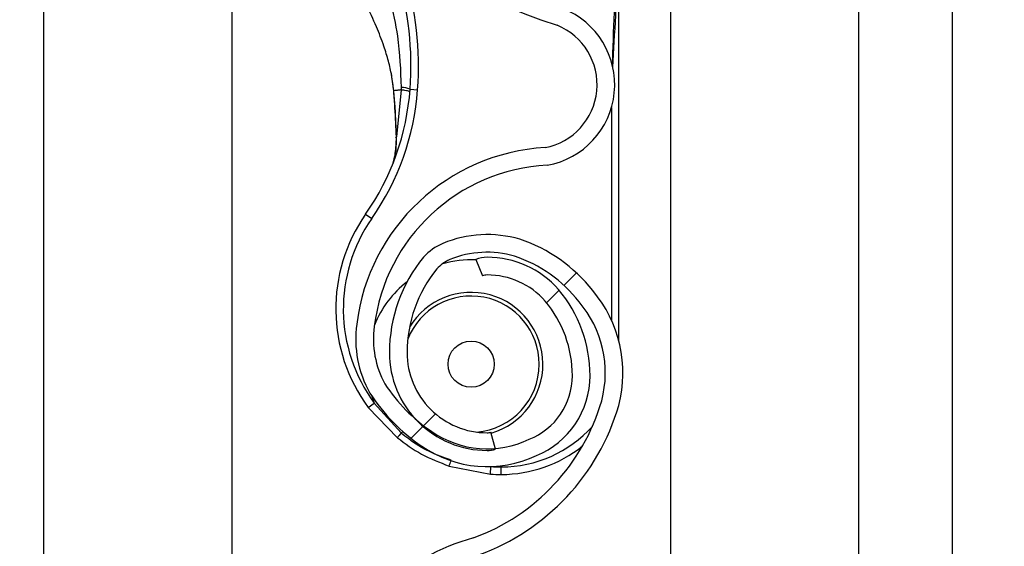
# Model space of a CAD drawing. Header units: inches. Extents: x 170 to 284, y 215 to 248.
# Tile 828 of 1056: x 235.429 to 235.5635, y 223.9471 to 224.0191. Entities that reach past the tile are written whole.
import ezdxf

# ---------------------------------------------------------------- set-up
doc = ezdxf.new("R2010")
doc.units = ezdxf.units.IN
doc.header["$LTSCALE"] = 0.25
doc.header["$MEASUREMENT"] = 0
doc.layers.add('ANNOTATIONS', color=1, linetype='Continuous')
doc.layers.add('RH TOP OF HOOD', color=7, linetype='Continuous')
doc.styles.add('ARIAL', font='arial.ttf', dxfattribs={"height": 0.09375})
doc.dimstyles.new('STANDARD$0', dxfattribs={"dimtxt": 0.09375, "dimasz": 0.09375, "dimexe": 0.03125, "dimexo": 0.046875, "dimgap": 0.09, "dimtad": 0, "dimtih": 1, "dimtoh": 1, "dimdec": 4, "dimzin": 0, "dimdsep": 46, "dimtxsty": 'ARIAL', "dimcen": 0.09, "dimadec": 0, "dimazin": 0, "dimtfac": 1, "dimtdec": 4, "dimtofl": 0, "dimtmove": 0, "dimatfit": 1, "dimfxl": 1, "dimtolj": 1, "dimtzin": 0, "dimarcsym": 0})
pattern_1 = [(45, (225.4196035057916, 218.4993357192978), (-0.03026527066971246, 0.03026527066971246), [])]

# ---------------------------------------------------------------- blocks, each defined once
blk = doc.blocks.new('*D112')
at = {"layer": 'ANNOTATIONS', "color": 0, "lineweight": -2, "transparency": 16777216}
for p, q in [((235.475871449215, 224.1544254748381), (236.9163148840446, 224.1544254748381)), ((236.8850648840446, 224.0606754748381), (236.8850648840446, 222.3404997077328)), ((236.8850648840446, 220.1854637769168), (236.8850648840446, 221.9056395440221)), ((236.1545398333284, 220.0917137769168), (236.9163148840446, 220.0917137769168))]:
    blk.add_line(p, q, dxfattribs=at)
at = {"layer": 'ANNOTATIONS', "color": 0, "transparency": 16777216}
for points in [[(236.8694398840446, 224.0606754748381), (236.9006898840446, 224.0606754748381), (236.8850648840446, 224.1544254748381)], [(236.8694398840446, 220.1854637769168), (236.9006898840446, 220.1854637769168), (236.8850648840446, 220.0917137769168)]]:
    blk.add_solid(points, dxfattribs=at)
at = {"layer": 'defpoints', "color": 0, "transparency": 16777216}
for p in [(235.428996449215, 224.1544254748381), (236.1076648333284, 220.0917137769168), (236.8850648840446, 220.0917137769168)]:
    blk.add_point(p, dxfattribs=at)
at = {"layer": 'ANNOTATIONS', "color": 0, "transparency": 16777216, "insert": (236.8850648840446, 222.1230696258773), "char_height": 0.09375, "attachment_point": 5, "style": 'ARIAL'}
blk.add_mtext('\\A1;OPENING\\PHEIGHT', dxfattribs=at)

msp = doc.modelspace()

# ---------------------------------------------------------------- hatches: boundary and pattern name
at = {"layer": 'RH TOP OF HOOD'}
h = msp.add_hatch(dxfattribs=at)
h.set_pattern_fill('ANSI31', color=256, scale=0.34241245, angle=2.8e-322, style=0)
h.set_pattern_definition(pattern_1)
edge = h.paths.add_edge_path(flags=0)
edge.add_arc((235.4928707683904, 223.9824815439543), 0.001712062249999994, 450.0000000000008, 472.2104203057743)
edge.add_line((235.4922235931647, 223.9840665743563), (235.4913110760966, 223.986301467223))
edge.add_arc((235.4928707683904, 223.9824815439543), 0.004126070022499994, 450, 472.2104203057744, ccw=False)
edge.add_arc((235.4928707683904, 223.9735788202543), 0.01302879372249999, 401.47616737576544, 450, ccw=False)
edge.add_arc((235.4886248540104, 223.9704286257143), 0.01830194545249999, 359.99999999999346, 400.0613730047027, ccw=False)
edge.add_arc((235.4951649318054, 223.9704286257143), 0.01176186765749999, 292.1408576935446, 359.99999999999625, ccw=False)
edge.add_arc((235.4928707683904, 223.9736815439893), 0.01566536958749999, 235.2570680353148, 295.4307998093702, ccw=False)
edge.add_arc((235.4981096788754, 223.9817967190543), 0.02532140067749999, 212.8542481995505, 235.980933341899, ccw=False)
edge.add_arc((235.4899602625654, 223.9754278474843), 0.01504902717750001, 172.1557183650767, 209.3146496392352, ccw=False)
edge.add_arc((235.5023898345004, 223.9740924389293), 0.02754708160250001, 453.30850314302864, 532.9325737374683, ccw=False)
edge.add_arc((235.4991369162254, 224.0101827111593), 0.008748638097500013, 280.9586189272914, 427.9414322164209)
edge.add_arc((235.5189966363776, 224.0725360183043), 0.05672062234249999, 179.5706357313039, 253.00989973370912, ccw=False)
edge.add_arc((235.6773283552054, 224.0737344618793), 0.2150521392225, 163.4260275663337, 180.2060536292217, ccw=False)
edge.add_arc((235.4985548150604, 224.1258838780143), 0.02884824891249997, 465.1588434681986, 521.4137567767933, ccw=False)
edge.add_arc((235.4812287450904, 224.1804301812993), 0.0284373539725, 290.1205938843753, 343.7190675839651)
edge.add_arc((235.4940692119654, 224.1762527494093), 0.01494630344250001, 345.2914408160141, 400.5471921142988)
edge.add_arc((235.4906450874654, 224.1744379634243), 0.0187470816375, 397.9578745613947, 431.4396159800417)
edge.add_arc((235.4928707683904, 224.1792659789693), 0.0134739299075, 433.877557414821, 472.273645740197)
edge.add_arc((235.4903026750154, 224.1862854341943), 0.006011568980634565, 474.9825325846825, 495.7175736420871)
edge.add_arc((235.5000956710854, 224.1790262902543), 0.01816498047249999, 500.8992600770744, 539.9999999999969)
edge.add_arc((235.4928707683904, 224.1790262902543), 0.01094007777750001, 539.9999999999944, 630.0000000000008)
edge.add_arc((235.4928707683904, 224.1699523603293), 0.001866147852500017, 270, 285.6422464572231)
edge.add_line((235.4933739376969, 224.1681553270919), (235.4940248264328, 224.1658307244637))
edge.add_arc((235.4928707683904, 224.1699523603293), 0.004280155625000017, 269.9999999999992, 285.6422464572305, ccw=False)
edge.add_arc((235.4928707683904, 224.1790262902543), 0.01335408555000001, 179.9999999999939, 269.9999999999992, ccw=False)
edge.add_arc((235.5000956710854, 224.1790262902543), 0.020578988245, 500.6113583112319, 539.9999999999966, ccw=False)
edge.add_arc((235.4903026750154, 224.1862854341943), 0.008425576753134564, 474.57766718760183, 496.4997109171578, ccw=False)
edge.add_arc((235.4928707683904, 224.1792659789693), 0.01588793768, 433.690302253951, 472.4705806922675, ccw=False)
edge.add_arc((235.4906450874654, 224.1744379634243), 0.02116108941, 398.10453077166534, 431.5771717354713, ccw=False)
edge.add_arc((235.4940692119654, 224.1762527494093), 0.01736031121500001, 345.180248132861, 400.36585332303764, ccw=False)
edge.add_arc((235.4812287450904, 224.1804301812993), 0.030851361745, 289.91815728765, 343.7795375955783, ccw=False)
edge.add_arc((235.4985548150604, 224.1258838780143), 0.02643424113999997, 464.9417095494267, 521.3236131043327)
edge.add_arc((235.6773283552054, 224.0737344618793), 0.21263813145, 523.4376684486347, 540.2096895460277)
edge.add_arc((235.5189966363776, 224.0725360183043), 0.05430661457, 539.5566266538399, 613.1145348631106)
edge.add_arc((235.4991369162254, 224.0101827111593), 0.01116264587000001, 280.0610388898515, 428.5290871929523, ccw=False)
edge.add_arc((235.5023898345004, 223.9740924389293), 0.02513307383, 452.971400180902, 532.9706577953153)
edge.add_arc((235.4899602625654, 223.9754278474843), 0.01263501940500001, 532.0830472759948, 568.9826967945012)
edge.add_arc((235.4981096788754, 223.9817967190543), 0.022907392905, 213.0443063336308, 236.0197152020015)
edge.add_arc((235.4928707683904, 223.9736815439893), 0.01325136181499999, 235.1922404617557, 295.7352497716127)
edge.add_arc((235.4951649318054, 223.9704286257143), 0.009347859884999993, 291.7225241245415, 359.9999999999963)
edge.add_arc((235.4886248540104, 223.9704286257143), 0.01588793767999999, 359.9999999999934, 399.9521788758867)
edge.add_arc((235.4928707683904, 223.9735788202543), 0.01061478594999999, 401.6345013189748, 450.0000000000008)
h = msp.add_hatch(dxfattribs=at)
h.set_pattern_fill('ANSI31', color=256, scale=0.34241245, angle=2.8e-322, style=0)
h.set_pattern_definition(pattern_1)
edge = h.paths.add_edge_path(flags=0)
edge.add_arc((235.4928707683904, 223.7770340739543), 0.001712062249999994, 450.0000000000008, 472.2104203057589)
edge.add_line((235.4922235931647, 223.7786191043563), (235.4913110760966, 223.780853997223))
edge.add_arc((235.4928707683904, 223.7770340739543), 0.004126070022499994, 450, 472.2104203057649, ccw=False)
edge.add_arc((235.4928707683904, 223.7681313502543), 0.01302879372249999, 401.47616737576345, 450, ccw=False)
edge.add_arc((235.4886248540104, 223.7649811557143), 0.01830194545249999, 359.9999999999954, 400.0613730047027, ccw=False)
edge.add_arc((235.4951649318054, 223.7649811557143), 0.01176186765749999, 292.14085769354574, 360, ccw=False)
edge.add_arc((235.4928707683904, 223.7682340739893), 0.01566536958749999, 235.25706803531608, 295.43079980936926, ccw=False)
edge.add_arc((235.4981096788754, 223.7763492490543), 0.02532140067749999, 212.8542481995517, 235.980933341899, ccw=False)
edge.add_arc((235.4899602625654, 223.7699803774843), 0.01504902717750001, 172.1557183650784, 209.3146496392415, ccw=False)
edge.add_arc((235.5023898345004, 223.7686449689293), 0.02754708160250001, 453.30850314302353, 532.9325737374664, ccw=False)
edge.add_arc((235.4991369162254, 223.8047352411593), 0.008748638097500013, 280.9586189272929, 427.9414322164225)
edge.add_arc((235.5189966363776, 223.8670885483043), 0.05672062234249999, 179.5706357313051, 253.00989973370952, ccw=False)
edge.add_arc((235.6773283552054, 223.8682869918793), 0.2150521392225, 163.4260275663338, 180.2060536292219, ccw=False)
edge.add_arc((235.4985548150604, 223.9204364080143), 0.02884824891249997, 465.1588434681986, 521.4137567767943, ccw=False)
edge.add_arc((235.4812287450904, 223.9749827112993), 0.0284373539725, 290.1205938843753, 343.7190675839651)
edge.add_arc((235.4940692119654, 223.9708052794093), 0.01494630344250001, 345.2914408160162, 400.5471921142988)
edge.add_arc((235.4906450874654, 223.9689904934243), 0.0187470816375, 397.9578745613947, 431.4396159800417)
edge.add_arc((235.4928707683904, 223.9738185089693), 0.0134739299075, 433.8775574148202, 472.2736457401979)
edge.add_arc((235.4903026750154, 223.9808379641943), 0.006011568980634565, 474.9825325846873, 495.7175736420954)
edge.add_arc((235.5000956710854, 223.9735788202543), 0.01816498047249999, 500.8992600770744, 539.9999999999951)
edge.add_arc((235.4928707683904, 223.9735788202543), 0.01094007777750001, 539.9999999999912, 630.0000000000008)
edge.add_arc((235.4928707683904, 223.9645048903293), 0.001866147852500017, 270, 285.6422464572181)
edge.add_line((235.4933739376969, 223.9627078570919), (235.4940248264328, 223.9603832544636))
edge.add_arc((235.4928707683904, 223.9645048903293), 0.004280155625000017, 269.9999999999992, 285.6422464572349, ccw=False)
edge.add_arc((235.4928707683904, 223.9735788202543), 0.01335408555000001, 179.9999999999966, 269.9999999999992, ccw=False)
edge.add_arc((235.5000956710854, 223.9735788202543), 0.020578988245, 500.6113583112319, 539.9999999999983, ccw=False)
edge.add_arc((235.4903026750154, 223.9808379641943), 0.008425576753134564, 474.5776671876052, 496.4997109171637, ccw=False)
edge.add_arc((235.4928707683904, 223.9738185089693), 0.01588793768, 433.69030225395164, 472.4705806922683, ccw=False)
edge.add_arc((235.4906450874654, 223.9689904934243), 0.02116108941, 398.1045307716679, 431.5771717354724, ccw=False)
edge.add_arc((235.4940692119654, 223.9708052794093), 0.01736031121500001, 345.18024813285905, 400.3658533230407, ccw=False)
edge.add_arc((235.4812287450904, 223.9749827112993), 0.030851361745, 289.9181572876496, 343.77953759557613, ccw=False)
edge.add_arc((235.4985548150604, 223.9204364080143), 0.02643424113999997, 464.941709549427, 521.3236131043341)
edge.add_arc((235.6773283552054, 223.8682869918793), 0.21263813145, 523.4376684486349, 540.2096895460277)
edge.add_arc((235.5189966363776, 223.8670885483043), 0.05430661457, 539.5566266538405, 613.1145348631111)
edge.add_arc((235.4991369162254, 223.8047352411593), 0.01116264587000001, 280.0610388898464, 428.5290871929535, ccw=False)
edge.add_arc((235.5023898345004, 223.7686449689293), 0.02513307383, 452.9714001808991, 532.9706577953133)
edge.add_arc((235.4899602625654, 223.7699803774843), 0.01263501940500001, 532.0830472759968, 568.9826967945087)
edge.add_arc((235.4981096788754, 223.7763492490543), 0.022907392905, 213.0443063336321, 236.0197152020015)
edge.add_arc((235.4928707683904, 223.7682340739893), 0.01325136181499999, 235.1922404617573, 295.7352497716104)
edge.add_arc((235.4951649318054, 223.7649811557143), 0.009347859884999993, 291.7225241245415, 360)
edge.add_arc((235.4886248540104, 223.7649811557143), 0.01588793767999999, 359.9999999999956, 399.9521788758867)
edge.add_arc((235.4928707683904, 223.7681313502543), 0.01061478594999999, 401.6345013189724, 450.0000000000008)

# ---------------------------------------------------------------- linework, layer by layer
for p, q in [((235.5179170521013, 224.3444764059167), (235.5179170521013, 220.0917137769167)), ((235.5435979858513, 224.3444764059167), (235.5435979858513, 220.0917137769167)), ((235.5564384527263, 220.0917137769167), (235.5564384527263, 224.3444764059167)), ((235.4323139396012, 220.0917137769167), (235.4323139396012, 224.2497177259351)), ((235.4579948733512, 224.0671649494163), (235.4579948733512, 223.874791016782)), ((235.5108807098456, 223.9751358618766), (235.5108807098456, 224.0275580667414)), ((235.4797133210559, 224.0119087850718), (235.4800781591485, 224.0093297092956)), ((235.4801201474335, 224.0091774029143), (235.4801061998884, 224.0093446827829)), ((235.4811213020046, 224.0094735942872), (235.480471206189, 224.0030395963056)), ((235.4823430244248, 224.0095727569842), (235.4833674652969, 224.009497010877)), ((235.5098534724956, 224.0070585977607), (235.5098534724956, 223.9780328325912)), ((235.476262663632, 223.9924846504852), (235.4771046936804, 223.991896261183)), ((235.4913110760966, 223.9863014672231), (235.4922235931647, 223.9840665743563)), ((235.4771110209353, 223.9676464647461), (235.4774520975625, 223.9667010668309)), ((235.4766266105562, 223.9660896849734), (235.4774520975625, 223.9667010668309)), ((235.4766266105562, 223.9660896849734), (235.4806049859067, 223.9619450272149)), ((235.4811113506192, 223.9626089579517), (235.4774520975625, 223.9667010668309)), ((235.4811113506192, 223.9626089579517), (235.4813350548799, 223.9628287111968)), ((235.4940248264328, 223.9603832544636), (235.4933739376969, 223.9627078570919)), ((235.4876723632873, 223.9580900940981), (235.4933109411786, 223.9569891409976)), ((235.4933109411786, 223.9569891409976), (235.4933780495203, 223.9580141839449)), ((235.4947873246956, 223.9569408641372), (235.4947873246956, 223.9579681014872))]:
    msp.add_line(p, q, dxfattribs=at)
at = {"layer": 'RH TOP OF HOOD', "flags": 128}
msp.add_lwpolyline([(235.4804376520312, 224.0029709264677), (235.4804098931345, 224.0029784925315), (235.4803908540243, 224.0029868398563), (235.4803810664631, 224.0029957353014), (235.4803808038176, 224.0030049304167), (235.4803900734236, 224.0030141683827), (235.4804086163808, 224.0030231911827), (235.4804359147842, 224.00303174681), (235.480471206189, 224.0030395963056)], dxfattribs=at)
at = {"layer": 'RH TOP OF HOOD'}
msp.add_circle((235.4906783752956, 223.9720070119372), 0.00315523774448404, dxfattribs=at)
for centre, radius, start, end in [((235.5189966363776, 224.0725360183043), 0.05672062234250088, 179.5706357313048, 253.009899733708), ((235.4393165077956, 224.0127540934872), 0.04314396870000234, 355.771303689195, 16.94846748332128), ((235.4393165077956, 224.0127540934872), 0.04417120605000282, 355.7713036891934, 16.9484674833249), ((235.4991369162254, 224.0101827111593), 0.01116264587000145, 280.0610388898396, 68.52908719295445), ((235.4991369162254, 224.0101827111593), 0.008748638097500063, 280.9586189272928, 67.94143221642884), ((235.4810641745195, 224.0063138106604), 0.00350088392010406, 68.57435782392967, 89.04261803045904), ((235.448194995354, 224.0120976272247), 0.03424124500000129, 325.0551237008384, 355.7713036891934), ((235.448194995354, 224.0120976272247), 0.03526848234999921, 325.055123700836, 355.7713036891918), ((235.4801298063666, 224.0089996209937), 0.0001780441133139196, 93.10983558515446, 110.0707638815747), ((235.4800831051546, 224.009196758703), 3.319259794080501e-05, 244.2889319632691, 282.2874080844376), ((235.5023898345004, 223.9740924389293), 0.02754708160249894, 93.30850314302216, 172.9325737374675), ((235.5023898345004, 223.9740924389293), 0.02513307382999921, 92.9714001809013, 172.9706577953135), ((235.4947873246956, 223.9795400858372), 0.02259922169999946, 145.0551237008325, 216.5248216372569), ((235.4947873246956, 223.9795400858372), 0.02157198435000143, 145.0551237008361, 216.5248216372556), ((235.4928707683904, 223.9738185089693), 0.01588793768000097, 73.69030225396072, 112.4705806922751), ((235.4903026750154, 223.9808379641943), 0.008425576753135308, 114.5776671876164, 136.4997109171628), ((235.4906450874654, 223.9689904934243), 0.0211610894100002, 38.10453077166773, 71.57717173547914), ((235.4928707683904, 223.9738185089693), 0.01347392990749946, 73.87755741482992, 112.2736457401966), ((235.5000956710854, 223.9735788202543), 0.02057898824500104, 140.6113583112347, 179.9999999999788), ((235.4903026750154, 223.9808379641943), 0.006011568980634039, 114.9825325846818, 135.7175736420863), ((235.4906783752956, 223.9720070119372), 0.0142508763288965, 87.35889654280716, 105.8277214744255), ((235.4928707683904, 223.9824815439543), 0.004126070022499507, 90, 112.210420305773), ((235.4928707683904, 223.9735788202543), 0.01302879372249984, 41.47616737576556, 90), ((235.4906450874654, 223.9689904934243), 0.01874708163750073, 37.95787456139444, 71.43961598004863), ((235.5000956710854, 223.9735788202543), 0.01816498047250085, 140.8992600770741, 179.9999999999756), ((235.4906783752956, 223.9720070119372), 0.01425087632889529, 127.8333931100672, 157.9527497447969), ((235.4928707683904, 223.9824815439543), 0.001712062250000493, 90, 112.210420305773), ((235.4928707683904, 223.9735788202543), 0.01061478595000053, 41.6345013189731, 90), ((235.4906783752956, 223.9720070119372), 0.00981035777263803, 286.1585342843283, 149.0324419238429), ((235.4886248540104, 223.9704286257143), 0.01830194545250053, 359.9999999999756, 40.06137300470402), ((235.4940692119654, 223.9708052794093), 0.01736031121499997, 345.180248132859, 40.36585332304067), ((235.4906783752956, 223.9720070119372), 0.009303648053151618, 0, 158.458825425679), ((235.4886248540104, 223.9704286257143), 0.01588793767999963, 359.9999999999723, 39.95217887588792), ((235.4940692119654, 223.9708052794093), 0.01494630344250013, 345.2914408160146, 40.54719211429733), ((235.4899602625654, 223.9754278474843), 0.01504902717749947, 172.1557183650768, 209.3146496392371), ((235.4899602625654, 223.9754278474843), 0.01263501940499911, 172.0830472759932, 208.9826967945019), ((235.4928707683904, 223.9735788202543), 0.01335408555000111, 179.9999999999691, 269.9999999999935), ((235.4928707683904, 223.9735788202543), 0.01094007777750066, 179.9999999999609, 269.9999999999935), ((235.4906783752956, 223.9720070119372), 0.009303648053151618, 274.6412233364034, 0), ((235.4951649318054, 223.9704286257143), 0.00934785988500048, 291.7225241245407, 359.9999999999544), ((235.4951649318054, 223.9704286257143), 0.01176186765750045, 292.1408576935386, 359.9999999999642), ((235.4981096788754, 223.9817967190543), 0.02290739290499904, 213.0443063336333, 236.0197152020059), ((235.4981096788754, 223.9817967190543), 0.02532140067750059, 212.8542481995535, 235.9809333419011), ((235.4812287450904, 223.9749827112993), 0.02843735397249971, 290.1205938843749, 343.7190675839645), ((235.4812287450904, 223.9749827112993), 0.03085136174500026, 289.91815728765, 343.7795375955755), ((235.4928707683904, 223.9736815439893), 0.01325136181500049, 235.1922404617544, 295.7352497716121), ((235.4928707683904, 223.9645048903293), 0.0018661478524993, 269.9999999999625, 285.6422464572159), ((235.4947873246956, 223.9747463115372), 0.01677821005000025, 269.9999999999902, 317.9734601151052), ((235.4877853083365, 223.9569938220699), 0.008721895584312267, 139.9244128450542, 145.4117204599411), ((235.4928707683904, 223.9736815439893), 0.01566536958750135, 235.2570680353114, 295.4307998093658), ((235.4928707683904, 223.9645048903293), 0.004280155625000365, 269.9999999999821, 285.6422464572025), ((235.4947873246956, 223.9747463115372), 0.01780544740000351, 269.9999999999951, 308.5921886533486), ((235.4800768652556, 223.9612635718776), 0.008231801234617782, 337.3243224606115, 342.6867957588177), ((235.4947873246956, 223.9795400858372), 0.0215719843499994, 266.2542590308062, 269.9999999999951), ((235.4947873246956, 223.9795400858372), 0.02259922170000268, 266.2542590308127, 269.9999999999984), ((235.4985548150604, 223.9204364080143), 0.02884824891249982, 105.1588434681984, 161.4137567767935)]:
    msp.add_arc(centre, radius, start, end, dxfattribs=at)
for points, knots in [([(235.5100364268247, 224.0125370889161), (235.5101730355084, 224.0148982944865), (235.510379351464, 224.018464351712), (235.5106239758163, 224.0226816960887), (235.5107572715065, 224.0248918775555), (235.5108247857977, 224.02609234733), (235.5108516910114, 224.0267500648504), (235.5108646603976, 224.0271131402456), (235.5108712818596, 224.0273136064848), (235.5108748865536, 224.0274246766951), (235.5108770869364, 224.0274908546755), (235.5108784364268, 224.0275292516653), (235.5108793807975, 224.0275527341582), (235.5108799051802, 224.0275637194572), (235.5108802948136, 224.027568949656), (235.5108805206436, 224.0275695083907), (235.5108806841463, 224.0275662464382), (235.5108806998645, 224.0275612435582), (235.5108807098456, 224.0275580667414)], [0, 0, 0, 0, 0.4681368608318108, 0.7070129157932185, 0.8371325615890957, 0.9079072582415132, 0.9470740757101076, 0.9687898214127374, 0.9808770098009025, 0.9876679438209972, 0.9915546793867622, 0.9947708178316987, 0.9959953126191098, 0.9972287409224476, 0.9978484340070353, 0.9984730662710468, 0.9990304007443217, 1, 1, 1, 1]), ([(235.4790294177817, 224.0233823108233), (235.4790294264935, 224.0233822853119), (235.479215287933, 224.0228380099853), (235.4798887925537, 224.0206791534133), (235.4808758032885, 224.0161713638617), (235.4810320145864, 224.0121487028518), (235.4811226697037, 224.0098142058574)], [0, 0, 0, 0, 5.869764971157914e-06, 0.1252288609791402, 0.4923383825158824, 1, 1, 1, 1]), ([(235.5103363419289, 224.0226519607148), (235.5102929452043, 224.0217773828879), (235.5101287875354, 224.0184690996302), (235.5100294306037, 224.0151581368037), (235.5099563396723, 224.012722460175)], [0, 0, 0, 0, 0.2643600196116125, 1, 1, 1, 1]), ([(235.4801061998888, 224.009344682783), (235.4800249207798, 224.0100392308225), (235.479864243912, 224.0114122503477), (235.4793893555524, 224.0134443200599), (235.4787046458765, 224.0156880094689), (235.4776923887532, 224.0182918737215), (235.4768279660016, 224.0201276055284), (235.4763571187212, 224.0211275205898)], [0, 0, 0, 0, 0.1627420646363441, 0.3217171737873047, 0.4905672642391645, 0.7225142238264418, 0.9999999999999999, 0.9999999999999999, 0.9999999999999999, 0.9999999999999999]), ([(235.4811226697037, 224.0098142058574), (235.4811224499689, 224.0097006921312), (235.4811222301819, 224.0095871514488), (235.4811213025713, 224.0094736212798), (235.4811213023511, 224.0094735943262)], [0, 0, 0, 0, 0.9997625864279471, 1, 1, 1, 1]), ([(235.4800781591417, 224.0093297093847), (235.480070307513, 224.0093300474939), (235.4800543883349, 224.0093307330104), (235.4800535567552, 224.0093339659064), (235.4800690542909, 224.0093385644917), (235.4800939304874, 224.0093426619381), (235.4801061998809, 224.0093446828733)], [0, 0, 0, 0, 0.2466091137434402, 0.5000000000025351, 0.753390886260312, 0.9999999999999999, 0.9999999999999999, 0.9999999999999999, 0.9999999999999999]), ([(235.4800901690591, 224.0091643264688), (235.4801497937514, 224.0084431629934), (235.4803211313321, 224.0063708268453), (235.4803916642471, 224.0043127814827), (235.4804376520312, 224.0029709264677)], [0, 0, 0, 0, 0.3479954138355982, 1, 1, 1, 1]), ([(235.4811213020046, 224.0094735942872), (235.4810668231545, 224.0094674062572), (235.480814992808, 224.0094388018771), (235.4804502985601, 224.0093940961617), (235.4802100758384, 224.0093595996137), (235.4801061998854, 224.0093446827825)], [0, 0, 0, 0, 0.1354579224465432, 0.6261588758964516, 1, 1, 1, 1]), ([(235.480471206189, 224.0030395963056), (235.4804178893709, 224.0043695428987), (235.4803362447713, 224.0064061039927), (235.4801758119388, 224.0084635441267), (235.4801201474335, 224.0091774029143)], [0, 0, 0, 0, 0.6530354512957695, 1, 1, 1, 1]), ([(235.4799721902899, 223.9993433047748), (235.4800438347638, 223.9995709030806), (235.480307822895, 224.000409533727), (235.4804402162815, 224.001746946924), (235.4804646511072, 224.0027661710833), (235.480471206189, 224.0030395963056)], [0, 0, 0, 0, 0.2141804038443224, 0.7891897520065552, 1, 1, 1, 1]), ([(235.4804376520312, 224.0029709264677), (235.4804429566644, 224.0026899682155), (235.4804593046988, 224.0018240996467), (235.4803390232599, 224.001010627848), (235.4802577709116, 224.0004611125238)], [0, 0, 0, 0, 0.3244814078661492, 0.9999999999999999, 0.9999999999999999, 0.9999999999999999, 0.9999999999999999]), ([(235.4806049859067, 223.9619450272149), (235.4816778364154, 223.9611562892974), (235.4838591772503, 223.9595526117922), (235.4863875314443, 223.9585828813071), (235.4876723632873, 223.9580900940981)], [0, 0, 0, 0, 0.4918307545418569, 1, 1, 1, 1]), ([(235.4879564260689, 223.9588752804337), (235.4869478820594, 223.9592386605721), (235.4849015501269, 223.959975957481), (235.4826565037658, 223.9613603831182), (235.4814557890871, 223.9623306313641), (235.4811113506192, 223.9626089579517)], [0, 0, 0, 0, 0.4093476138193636, 0.8305647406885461, 1, 1, 1, 1])]:
    msp.add_open_spline(points, degree=3, knots=knots, dxfattribs=at)
msp.add_open_spline([(235.4823141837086, 224.009209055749), (235.4822997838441, 224.0092264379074), (235.482270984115, 224.0092612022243), (235.4820221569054, 224.0093276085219), (235.4816462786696, 224.0093997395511), (235.4812962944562, 224.0094489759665), (235.4811213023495, 224.0094735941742)], degree=3, dxfattribs=at)

# ---------------------------------------------------------------- dimensions: what is measured, and where the dimension line sits
at = {"layer": 'ANNOTATIONS'}
dim = msp.add_linear_dim(base=(236.8850648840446, 220.0917137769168), p1=(235.4289964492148, 224.154425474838), p2=(236.1076648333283, 220.0917137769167), angle=90, text='OPENING\\PHEIGHT', dimstyle='STANDARD$0', dxfattribs=at)
dim.commit()
dim.dimension.update_dxf_attribs({"geometry": '*D112', "text_midpoint": (236.8850648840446, 222.1230696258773)})

doc.saveas('drawing.dxf')
